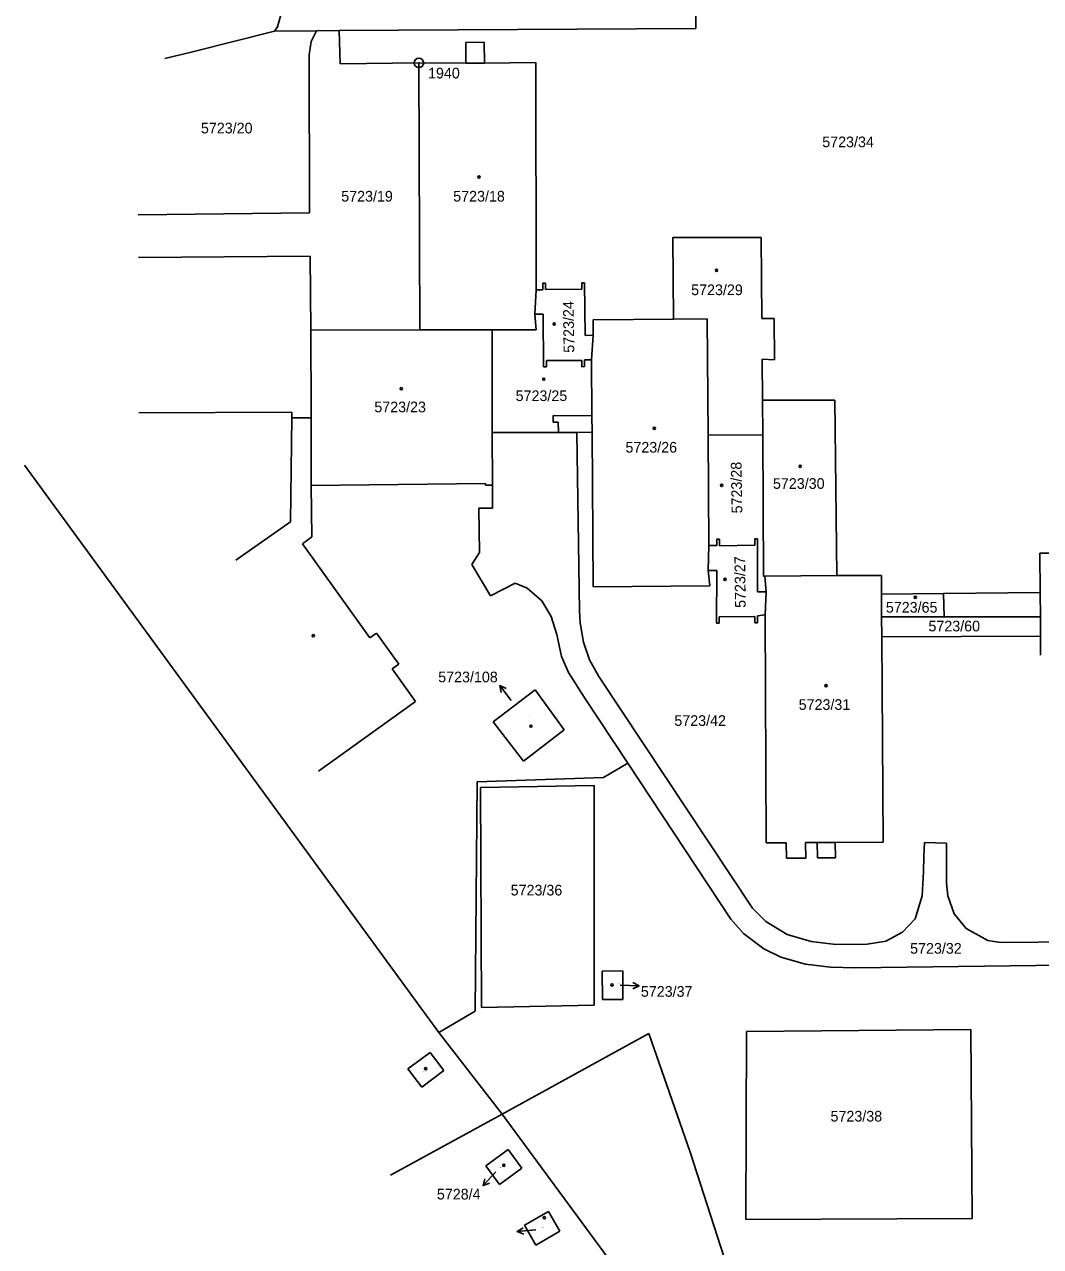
# Model space of a CAD drawing. Extents: x -735092 to -733385, y -1122435 to -1118992.
# Drawn here: x -734670.1 to -734508.3, y -1120856.8 to -1120662.2 of the extents above; entities that cross this region are included whole.
import ezdxf

# ---------------------------------------------------------------- set-up
doc = ezdxf.new("R2010")
doc.units = 0
for name, color, linetype in [('Vrstva 1', 7, 'Continuous'), ('Vrstva 16', 7, 'Continuous'), ('Vrstva 17', 7, 'Continuous'), ('Vrstva 18', 7, 'Continuous'), ('Vrstva 19', 7, 'Continuous'), ('Vrstva 25', 7, 'Continuous'), ('Vrstva 4', 7, 'Continuous')]:
    doc.layers.add(name, color=color, linetype=linetype)

msp = doc.modelspace()

# ---------------------------------------------------------------- linework, layer by layer
at = {"layer": 'Vrstva 1'}
for points in [[(-734563.21, -1120662.86), (-734563.14, -1120629.2)], [(-734629.86, -1120662.61), (-734629.03, -1120659.7)], [(-734643.35, -1120666.57), (-734630.32, -1120663.28)], [(-734630.32, -1120663.28), (-734629.86, -1120662.61)], [(-734630.32, -1120663.28), (-734623.64, -1120663.22)], [(-734624.45, -1120664.95), (-734623.64, -1120663.22)], [(-734623.64, -1120663.22), (-734620.02, -1120663.19)], [(-734620.02, -1120663.19), (-734563.21, -1120662.86)], [(-734620.02, -1120663.19), (-734619.87, -1120668.5)], [(-734624.8, -1120667.04), (-734624.45, -1120664.95)], [(-734599.87, -1120665.07), (-734596.91, -1120665.04)], [(-734599.87, -1120665.07), (-734599.84, -1120668.38)], [(-734596.91, -1120665.04), (-734596.88, -1120668.35)], [(-734647.76, -1120667.61), (-734643.35, -1120666.57)], [(-734624.8, -1120667.04), (-734624.72, -1120692.21)], [(-734619.87, -1120668.5), (-734607.31, -1120668.33)], [(-734607.31, -1120668.33), (-734607.16, -1120710.83)], [(-734607.31, -1120668.33), (-734599.84, -1120668.38)], [(-734596.88, -1120668.35), (-734588.7, -1120668.29)], [(-734588.7, -1120668.29), (-734588.64, -1120704.46)], [(-734652.01, -1120692.5), (-734624.72, -1120692.21)], [(-734566.89, -1120696.12), (-734552.82, -1120696.11)], [(-734566.89, -1120696.12), (-734566.77, -1120709.14)], [(-734552.82, -1120696.11), (-734552.72, -1120709.05)], [(-734651.97, -1120699.34), (-734624.62, -1120699.12)], [(-734624.62, -1120699.12), (-734624.52, -1120710.88)], [(-734581.39, -1120703.34), (-734580.98, -1120703.34)], [(-734581.39, -1120703.34), (-734581.39, -1120704.38)], [(-734580.98, -1120703.34), (-734580.84, -1120711.72)], [(-734588.89, -1120708.35), (-734588.64, -1120704.46)], [(-734588.64, -1120704.46), (-734587.57, -1120704.48)], [(-734587.57, -1120703.38), (-734587.15, -1120703.38)], [(-734587.57, -1120703.38), (-734587.57, -1120704.48)], [(-734587.15, -1120703.38), (-734587.14, -1120704.42)], [(-734587.14, -1120704.42), (-734581.39, -1120704.38)], [(-734588.89, -1120708.35), (-734587.55, -1120708.34)], [(-734588.89, -1120708.35), (-734588.64, -1120710.81)], [(-734587.55, -1120708.34), (-734587.51, -1120716.74)], [(-734579.6, -1120709.25), (-734566.77, -1120709.14)], [(-734566.77, -1120709.14), (-734561.4, -1120709.1)], [(-734561.4, -1120709.1), (-734561.28, -1120727.58)], [(-734552.72, -1120709.05), (-734550.73, -1120709.05)], [(-734550.73, -1120709.05), (-734550.69, -1120715.6)], [(-734624.52, -1120710.88), (-734607.16, -1120710.83)], [(-734624.52, -1120710.88), (-734624.5, -1120723.93)], [(-734607.16, -1120710.83), (-734595.66, -1120710.82)], [(-734595.66, -1120710.82), (-734588.64, -1120710.81)], [(-734595.66, -1120710.82), (-734595.64, -1120727.18)], [(-734579.6, -1120709.25), (-734579.58, -1120711.67)], [(-734580.84, -1120711.72), (-734579.58, -1120711.67)], [(-734579.83, -1120715.61), (-734579.58, -1120711.67)], [(-734587.51, -1120716.74), (-734587.01, -1120716.74)], [(-734587.02, -1120715.71), (-734587.01, -1120716.74)], [(-734587.02, -1120715.71), (-734581.4, -1120715.71)], [(-734581.4, -1120715.71), (-734581.39, -1120716.7)], [(-734581.39, -1120716.7), (-734580.97, -1120716.69)], [(-734580.98, -1120715.59), (-734580.97, -1120716.69)], [(-734580.98, -1120715.59), (-734579.83, -1120715.61)], [(-734579.83, -1120715.61), (-734579.77, -1120724.51)], [(-734552.66, -1120715.52), (-734550.69, -1120715.6)], [(-734552.66, -1120715.52), (-734552.61, -1120722.04)], [(-734552.61, -1120722.04), (-734541.11, -1120722.01)], [(-734552.61, -1120722.04), (-734552.58, -1120727.54)], [(-734541.11, -1120722.01), (-734540.78, -1120749.94)], [(-734651.92, -1120724.06), (-734627.56, -1120723.94)], [(-734627.56, -1120723.94), (-734627.55, -1120724.84)], [(-734624.5, -1120723.93), (-734624.49, -1120724.83)], [(-734585.95, -1120725.52), (-734585.92, -1120724.48)], [(-734585.92, -1120724.48), (-734579.77, -1120724.51)], [(-734627.79, -1120741.4), (-734627.55, -1120724.84)], [(-734627.55, -1120724.84), (-734624.49, -1120724.83)], [(-734624.49, -1120724.83), (-734624.47, -1120735.63)], [(-734585.95, -1120725.52), (-734585.13, -1120725.52)], [(-734585.13, -1120725.52), (-734585.12, -1120727.16)], [(-734595.64, -1120727.18), (-734585.12, -1120727.16)], [(-734595.64, -1120727.18), (-734595.63, -1120735.56)], [(-734585.12, -1120727.16), (-734582.17, -1120727.16)], [(-734582.17, -1120727.16), (-734579.76, -1120727.15)], [(-734582.17, -1120727.16), (-734581.77, -1120755.56)], [(-734579.76, -1120727.15), (-734579.59, -1120751.74)], [(-734561.28, -1120727.58), (-734552.58, -1120727.54)], [(-734561.28, -1120727.58), (-734561.16, -1120745.16)], [(-734552.58, -1120727.54), (-734552.48, -1120750.06)], [(-734670.13, -1120732.37), (-734604.14, -1120822.73)], [(-734624.47, -1120735.63), (-734596.72, -1120735.3)], [(-734624.47, -1120735.63), (-734624.35, -1120743.81)], [(-734596.72, -1120735.3), (-734596.72, -1120735.57)], [(-734596.72, -1120735.57), (-734595.63, -1120735.56)], [(-734595.63, -1120735.56), (-734595.61, -1120739.22)], [(-734597.79, -1120739.23), (-734595.61, -1120739.22)], [(-734597.79, -1120739.23), (-734597.66, -1120746.26)], [(-734636.48, -1120747.52), (-734627.79, -1120741.4)], [(-734625.84, -1120744.9), (-734624.35, -1120743.81)], [(-734559.9, -1120744.16), (-734559.9, -1120745.16)], [(-734559.9, -1120744.16), (-734559.48, -1120744.16)], [(-734559.48, -1120745.21), (-734559.48, -1120744.16)], [(-734553.84, -1120744.13), (-734553.41, -1120744.13)], [(-734553.84, -1120744.13), (-734553.84, -1120745.13)], [(-734553.41, -1120744.13), (-734553.4, -1120752.53)], [(-734625.84, -1120744.9), (-734615.11, -1120759.88)], [(-734561.28, -1120749.14), (-734561.16, -1120745.16)], [(-734561.16, -1120745.16), (-734559.9, -1120745.16)], [(-734559.48, -1120745.21), (-734553.84, -1120745.13)], [(-734598.89, -1120748.18), (-734597.66, -1120746.26)], [(-734508.46, -1120746.4), (-734504.86, -1120746.37)], [(-734508.46, -1120746.4), (-734508.41, -1120752.67)], [(-734598.89, -1120748.18), (-734595.94, -1120753.16)], [(-734561.28, -1120749.14), (-734559.91, -1120749.14)], [(-734561.28, -1120749.14), (-734560.99, -1120751.6)], [(-734559.92, -1120757.52), (-734559.91, -1120749.14)], [(-734552.24, -1120750.06), (-734540.78, -1120749.94)], [(-734540.78, -1120749.94), (-734533.69, -1120749.95)], [(-734533.69, -1120749.95), (-734533.67, -1120752.91)], [(-734595.94, -1120753.16), (-734591.99, -1120751.19)], [(-734591.99, -1120751.19), (-734590.08, -1120751.98)], [(-734590.08, -1120751.98), (-734587.77, -1120753.97)], [(-734579.59, -1120751.74), (-734560.99, -1120751.6)], [(-734552.48, -1120750.06), (-734552.24, -1120750.06)], [(-734552.24, -1120750.06), (-734552.05, -1120752.53)], [(-734553.4, -1120752.53), (-734552.05, -1120752.53)], [(-734552.19, -1120756.23), (-734552.05, -1120752.53)], [(-734533.67, -1120752.91), (-734523.77, -1120752.82)], [(-734533.67, -1120752.91), (-734533.65, -1120756.54)], [(-734523.77, -1120752.82), (-734508.41, -1120752.67)], [(-734508.41, -1120752.67), (-734508.37, -1120756.5)], [(-734587.77, -1120753.97), (-734586.25, -1120756.49)], [(-734581.77, -1120755.56), (-734581.67, -1120757.5)], [(-734586.25, -1120756.49), (-734585.38, -1120759.32)], [(-734581.67, -1120757.5), (-734581.14, -1120760.57)], [(-734559.92, -1120757.52), (-734559.51, -1120757.52)], [(-734559.51, -1120756.52), (-734553.84, -1120756.49)], [(-734559.51, -1120757.52), (-734559.51, -1120756.52)], [(-734553.84, -1120756.49), (-734553.83, -1120757.5)], [(-734553.83, -1120757.5), (-734553.39, -1120757.5)], [(-734553.39, -1120756.37), (-734552.19, -1120756.23)], [(-734553.39, -1120757.5), (-734553.39, -1120756.37)], [(-734552.19, -1120756.23), (-734552.03, -1120792.52)], [(-734533.65, -1120756.54), (-734523.69, -1120756.52)], [(-734533.65, -1120756.54), (-734533.63, -1120759.7)], [(-734523.69, -1120756.52), (-734508.37, -1120756.5)], [(-734508.37, -1120756.5), (-734508.35, -1120759.58)], [(-734615.11, -1120759.88), (-734614.06, -1120759.12)], [(-734614.06, -1120759.12), (-734610.53, -1120764.05)], [(-734585.38, -1120759.32), (-734584.61, -1120762.85)], [(-734533.63, -1120759.7), (-734508.35, -1120759.58)], [(-734533.63, -1120759.7), (-734533.42, -1120792.4)], [(-734508.35, -1120759.58), (-734508.33, -1120762.64)], [(-734581.14, -1120760.57), (-734580.17, -1120763.37)], [(-734584.61, -1120762.85), (-734583.49, -1120765.38)], [(-734580.17, -1120763.37), (-734578.65, -1120766.04)], [(-734611.58, -1120764.81), (-734610.53, -1120764.05)], [(-734611.58, -1120764.81), (-734607.84, -1120770.03)], [(-734583.49, -1120765.38), (-734581.03, -1120769.33)], [(-734578.65, -1120766.04), (-734554.23, -1120802.9)], [(-734595.5, -1120773.22), (-734588.82, -1120768.17)], [(-734588.82, -1120768.17), (-734584.17, -1120774.49)], [(-734581.03, -1120769.33), (-734574.07, -1120779.85)], [(-734623.3, -1120781.11), (-734607.84, -1120770.03)], [(-734595.5, -1120773.22), (-734590.68, -1120779.49)], [(-734590.68, -1120779.49), (-734584.17, -1120774.49)], [(-734577.92, -1120782.12), (-734574.07, -1120779.85)], [(-734574.07, -1120779.85), (-734557.67, -1120804.67)], [(-734598.39, -1120819.32), (-734598.06, -1120782.81)], [(-734598.06, -1120782.81), (-734577.92, -1120782.12)], [(-734597.49, -1120783.7), (-734579.39, -1120783.36)], [(-734597.49, -1120783.7), (-734597.35, -1120818.75)], [(-734579.4, -1120818.34), (-734579.39, -1120783.36)], [(-734552.03, -1120792.52), (-734548.82, -1120792.5)], [(-734548.82, -1120792.5), (-734548.8, -1120794.93)], [(-734545.75, -1120792.48), (-734543.89, -1120792.47)], [(-734545.75, -1120792.48), (-734545.73, -1120794.94)], [(-734543.89, -1120792.47), (-734543.87, -1120794.89)], [(-734541.03, -1120792.45), (-734533.42, -1120792.4)], [(-734541.03, -1120792.45), (-734541.01, -1120794.87)], [(-734526.94, -1120794.67), (-734526.83, -1120792.43)], [(-734526.83, -1120792.43), (-734523.34, -1120792.57)], [(-734523.34, -1120792.57), (-734523.33, -1120798.91)], [(-734526.99, -1120797.14), (-734526.94, -1120794.67)], [(-734548.8, -1120794.93), (-734545.73, -1120794.94)], [(-734543.87, -1120794.89), (-734541.01, -1120794.87)], [(-734527.2, -1120800.95), (-734526.99, -1120797.14)], [(-734523.33, -1120798.91), (-734523.12, -1120800.97)], [(-734528.31, -1120804.61), (-734527.2, -1120800.95)], [(-734523.12, -1120800.97), (-734522.1, -1120803.82)], [(-734554.23, -1120802.9), (-734552.07, -1120805.01)], [(-734522.1, -1120803.82), (-734520.17, -1120806.16)], [(-734557.67, -1120804.67), (-734555.64, -1120806.95)], [(-734552.07, -1120805.01), (-734548.67, -1120807.09)], [(-734530.33, -1120806.75), (-734528.31, -1120804.61)], [(-734520.17, -1120806.16), (-734516.73, -1120808.04)], [(-734555.64, -1120806.95), (-734552.41, -1120809.36)], [(-734548.67, -1120807.09), (-734544.85, -1120808.24)], [(-734544.85, -1120808.24), (-734540.96, -1120808.67)], [(-734535.95, -1120808.64), (-734532.98, -1120808.18)], [(-734532.98, -1120808.18), (-734530.33, -1120806.75)], [(-734516.73, -1120808.04), (-734514.71, -1120808.39)], [(-734514.71, -1120808.39), (-734496.67, -1120808.2)], [(-734552.41, -1120809.36), (-734549.72, -1120810.7)], [(-734540.96, -1120808.67), (-734535.95, -1120808.64)], [(-734549.72, -1120810.7), (-734545.78, -1120811.84)], [(-734545.78, -1120811.84), (-734541.76, -1120812.3)], [(-734541.76, -1120812.3), (-734537.82, -1120812.39)], [(-734537.82, -1120812.39), (-734414.66, -1120810.81)], [(-734578.14, -1120812.95), (-734574.85, -1120812.91)], [(-734578.14, -1120812.95), (-734578.11, -1120817.44)], [(-734574.85, -1120812.91), (-734574.85, -1120817.44)], [(-734578.11, -1120817.44), (-734574.85, -1120817.44)], [(-734604.14, -1120822.73), (-734598.39, -1120819.32)], [(-734597.35, -1120818.75), (-734579.4, -1120818.34)], [(-734604.14, -1120822.73), (-734594.08, -1120835.72)], [(-734594.08, -1120835.72), (-734570.72, -1120822.86)], [(-734570.72, -1120822.86), (-734564.11, -1120841.78)], [(-734555.25, -1120852.5), (-734555.18, -1120822.55)], [(-734555.18, -1120822.55), (-734519.44, -1120822.24)], [(-734519.44, -1120822.24), (-734519.23, -1120852.32)], [(-734609.06, -1120828.49), (-734605.54, -1120825.87)], [(-734605.54, -1120825.87), (-734603.34, -1120828.78)], [(-734609.06, -1120828.49), (-734606.88, -1120831.42)], [(-734606.88, -1120831.42), (-734603.34, -1120828.78)], [(-734611.87, -1120845.4), (-734594.08, -1120835.72)], [(-734594.08, -1120835.72), (-734570.84, -1120867.3)], [(-734596.64, -1120843.93), (-734593.09, -1120841.34)], [(-734593.09, -1120841.34), (-734590.93, -1120844.28)], [(-734564.11, -1120841.78), (-734551.64, -1120880.4)], [(-734596.64, -1120843.93), (-734594.48, -1120846.88)], [(-734594.48, -1120846.88), (-734590.93, -1120844.28)], [(-734590.52, -1120853.4), (-734586.7, -1120851.19)], [(-734586.7, -1120851.19), (-734584.88, -1120854.35)], [(-734555.25, -1120852.5), (-734519.23, -1120852.32)], [(-734590.52, -1120853.4), (-734588.68, -1120856.56)], [(-734588.68, -1120856.56), (-734584.88, -1120854.35)]]:
    msp.add_lwpolyline(points, dxfattribs=at)
at = {"layer": 'Vrstva 25'}
for points in [[(-734592.61, -1120769.84), (-734594.448, -1120767.47)], [(-734594.23, -1120768.567), (-734594.448, -1120767.47), (-734593.44, -1120767.954)], [(-734575.25, -1120815.19), (-734572.252, -1120815.289)], [(-734573.235, -1120814.757), (-734572.252, -1120815.289), (-734573.268, -1120815.756)], [(-734595.08, -1120844.88), (-734597.11, -1120847.088)], [(-734596.065, -1120846.69), (-734597.11, -1120847.088), (-734596.801, -1120846.013)], [(-734590.636, -1120854.799), (-734591.677, -1120854.391), (-734590.727, -1120853.804)], [(-734588.69, -1120854.12), (-734591.677, -1120854.391)]]:
    msp.add_lwpolyline(points, dxfattribs=at)
for centre, radius in [((-734607.31, -1120668.33), 0.75), ((-734607.31, -1120668.33), 0.032), ((-734597.75, -1120686.51), 0.175), ((-734559.94, -1120701.36), 0.175), ((-734585.79, -1120709.89), 0.175), ((-734587.44, -1120718.69), 0.175), ((-734610.12, -1120720.2), 0.175), ((-734569.84, -1120726.52), 0.175), ((-734546.62, -1120732.56), 0.175), ((-734559.11, -1120735.6), 0.175), ((-734558.58, -1120750.57), 0.175), ((-734528.29, -1120753.41), 0.175), ((-734624.14, -1120759.52), 0.175), ((-734542.49, -1120767.48), 0.175), ((-734589.49, -1120773.93), 0.175), ((-734576.57, -1120815.13), 0.175), ((-734606.24, -1120828.46), 0.175), ((-734593.81, -1120843.85), 0.175), ((-734587.35, -1120852.19), 0.175)]:
    msp.add_circle(centre, radius, dxfattribs=at)
at = {"layer": 'Vrstva 4'}
for points in [[(-734599.84, -1120668.38), (-734596.88, -1120668.35)], [(-734579.77, -1120724.51), (-734579.76, -1120727.15)], [(-734523.77, -1120752.82), (-734523.69, -1120756.52)], [(-734543.89, -1120792.47), (-734541.03, -1120792.45)]]:
    msp.add_lwpolyline(points, dxfattribs=at)

# ---------------------------------------------------------------- texts
at = {"layer": 'Vrstva 16'}
for s, p in [('5723/108', (-734604.248, -1120766.95)), ('5723/37', (-734571.98, -1120817.02)), ('5728/4', (-734604.457, -1120849.29))]:
    msp.add_text(s, height=1.7, dxfattribs=at).set_placement(p)
at = {"layer": 'Vrstva 17'}
msp.add_text('1940', height=1.7, dxfattribs=at).set_placement((-734605.87, -1120670.81))
at = {"layer": 'Vrstva 18'}
for s, p in [('5723/20', (-734642.03, -1120679.56)), ('5723/34', (-734543.1, -1120681.76)), ('5723/19', (-734619.69, -1120690.41)), ('5723/60', (-734526.19, -1120758.84)), ('5723/42', (-734566.65, -1120773.89)), ('5723/36', (-734592.71, -1120800.89)), ('5723/32', (-734529.11, -1120810.16)), ('5723/38', (-734541.78, -1120836.88))]:
    msp.add_text(s, height=1.7, dxfattribs=at).set_placement(p)
at = {"layer": 'Vrstva 19'}
for s, height, p in [('5723/18', 1.7, (-734601.86, -1120690.41)), ('5723/29', 1.7, (-734563.97, -1120705.31)), ('5723/25', 1.7, (-734591.92, -1120722.17)), ('5723/23', 1.7, (-734614.42, -1120723.96)), ('5723/26', 1.7, (-734574.43, -1120730.38)), ('5723/30', 1.7, (-734550.95, -1120736.15)), ('5723/65', 1.7, (-734532.97, -1120755.86)), ('5723/31', 1.7, (-734546.85, -1120771.34)), ('5723/108', 0.1, (-734590.16, -1120772.55)), ('5723/37', 0.1, (-734575.67, -1120814.97)), ('5723/104', 0.1, (-734606.88, -1120828.93)), ('5728/4', 0.1, (-734594.47, -1120844.24)), ('5728/6', 0.1, (-734587.754, -1120853.83))]:
    msp.add_text(s, height=height, dxfattribs=at).set_placement(p)
for s, rotation, p in [('5723/24', 90.80072, (-734582.572, -1120714.473)), ('5723/28', 91.00073, (-734555.823, -1120740.044)), ('5723/27', 90.70072, (-734555.282, -1120755.093))]:
    msp.add_text(s, height=1.7, rotation=rotation, dxfattribs=at).set_placement(p)

doc.saveas('drawing.dxf')
